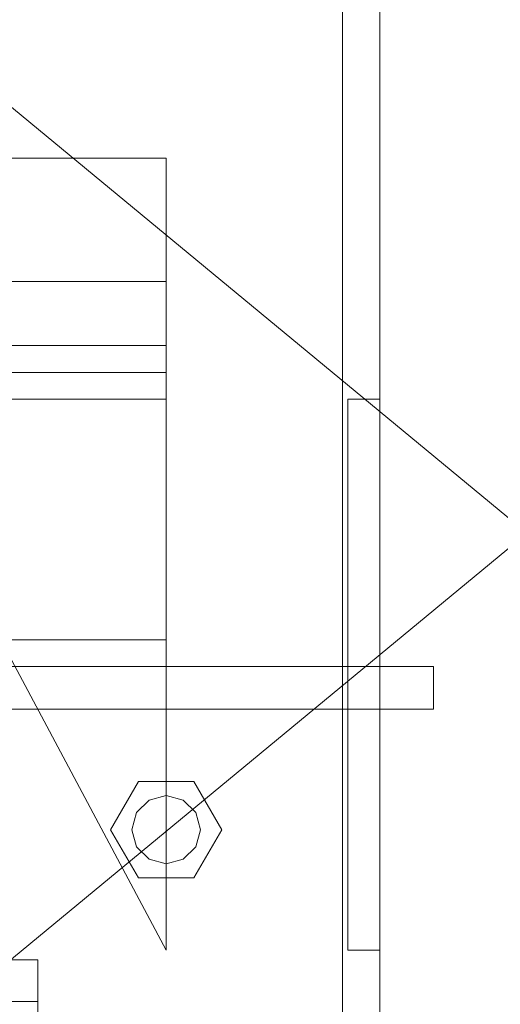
# Model space of a CAD drawing. Header units: millimetres. Extents: x -3490 to 61924, y -72580 to 6847.
# Tile 378 of 656: x 1503 to 1593, y -33322 to -33138. Entities that reach past the tile are written whole.
import ezdxf

# ---------------------------------------------------------------- set-up
doc = ezdxf.new("R2010")
doc.units = ezdxf.units.MM
doc.layers.add('frontal_C03', color=7, linetype='Continuous', lineweight=0)
doc.layers.add('frontal_secador', color=7, linetype='Continuous', lineweight=0)

msp = doc.modelspace()

# ---------------------------------------------------------------- linework, layer by layer
at = {"layer": 'frontal_C03'}
for p, q in [((1563, -35975), (1563, -32996.942)), ((1570, -35975), (1570, -32996.942)), ((1430, -33163.387), (1530, -33163.387)), ((1530, -33163.387), (1530, -33186.434)), ((1530, -33163.387), (1530, -33198.434)), ((1530, -33186.434), (1430, -33186.434)), ((1530, -33198.434), (1530, -33186.434)), ((1530, -33198.434), (-1530, -33198.434)), ((1430, -33198.434), (1530, -33198.434)), ((1530, -33198.434), (1530, -33203.434)), ((1530, -33203.434), (-1530, -33203.434)), ((1530, -33203.434), (1530, -33253.434)), ((1530, -33311.434), (1475, -33208.434)), ((1475, -33208.434), (1530, -33208.434)), ((1530, -33208.434), (1530, -33311.434)), ((1564, -33311.434), (1564, -33208.434)), ((1564, -33208.434), (1570, -33208.434)), ((1570, -33311.434), (1570, -33208.434)), ((1530, -33253.434), (-1530, -33253.434)), ((1530, -33253.434), (1530, -33258.434)), ((1530, -33258.434), (-1530, -33258.434)), ((1480, -33258.434), (1580, -33258.434)), ((1580, -33266.434), (1580, -33258.434)), ((1480, -33266.434), (1580, -33266.434)), ((1497, -33266.434), (1563, -33266.434)), ((1563, -33266.434), (1570, -33266.434)), ((1563, -35975), (1563, -33266.434)), ((1570, -35975), (1570, -33266.434)), ((1519.6, -33288.934), (1524.8, -33279.927)), ((1524.8, -33279.927), (1535.2, -33279.927)), ((1535.2, -33279.927), (1540.4, -33288.934)), ((1524.457, -33285.734), (1526.8, -33283.391)), ((1526.8, -33283.391), (1530, -33282.534)), ((1530, -33282.534), (1533.2, -33283.391)), ((1533.2, -33283.391), (1535.543, -33285.734)), ((1523.6, -33288.934), (1524.457, -33285.734)), ((1535.543, -33285.734), (1536.4, -33288.934)), ((1524.8, -33297.94), (1519.6, -33288.934)), ((1524.457, -33292.134), (1523.6, -33288.934)), ((1540.4, -33288.934), (1535.2, -33297.94)), ((1536.4, -33288.934), (1535.543, -33292.134)), ((1526.8, -33294.476), (1524.457, -33292.134)), ((1535.543, -33292.134), (1533.2, -33294.476)), ((1530, -33295.334), (1526.8, -33294.476)), ((1533.2, -33294.476), (1530, -33295.334)), ((1535.2, -33297.94), (1524.8, -33297.94)), ((1570, -33311.434), (1564, -33311.434)), ((1454, -33313.278), (1506, -33313.278)), ((1506, -33313.278), (1506, -33327.651)), ((1506, -33313.278), (1506, -33321.074)), ((1506, -33321.074), (1454, -33321.074)), ((1506, -33335.447), (1506, -33321.074))]:
    msp.add_line(p, q, dxfattribs=at)
at = {"layer": 'frontal_secador'}
for p, q in [((1715, -33330.5), (1480, -33136.5)), ((1715, -33136.5), (1480, -33330.5))]:
    msp.add_line(p, q, dxfattribs=at)

doc.saveas('drawing.dxf')
